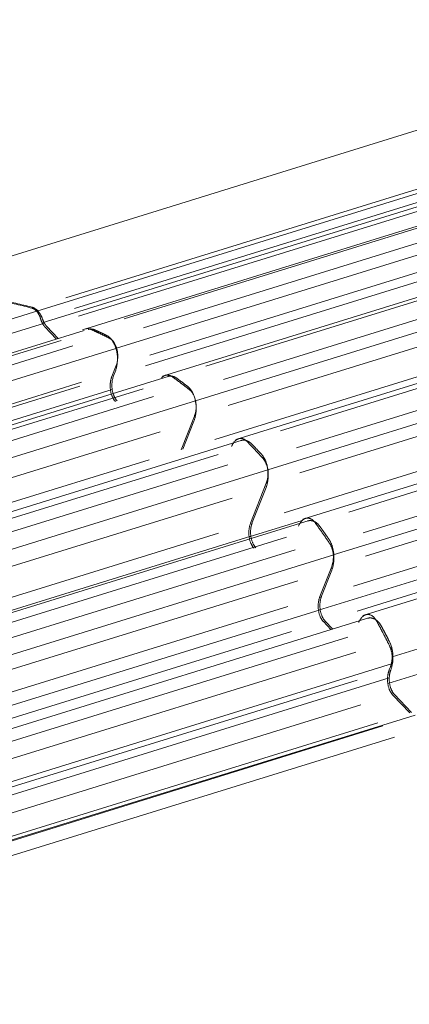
# Model space of a CAD drawing. Header units: millimetres. Extents: x 25069 to 61396, y 8621 to 21558.
# Tile 678 of 700: x 60392 to 60425, y 15453 to 15536. Entities that reach past the tile are written whole.
import ezdxf

# ---------------------------------------------------------------- set-up
doc = ezdxf.new("R2010")
doc.units = ezdxf.units.MM
doc.layers.add('10', color=7, linetype='Continuous')

msp = doc.modelspace()

# ---------------------------------------------------------------- linework, layer by layer
at = {"layer": '10', "color": 7, "linetype": 'Continuous', "lineweight": 20}
for p, q in [((60459.411, 15537.107), (60376.261, 15511.375)), ((60393.795, 15511.432), (60473.412, 15536.07)), ((60394.266, 15510.436), (60476.608, 15535.918)), ((60396.269, 15512.577), (60473.049, 15536.337)), ((60470.935, 15534.553), (60396.998, 15511.672)), ((60474.844, 15534.983), (60397.353, 15511.003)), ((60477.018, 15534.408), (60397.697, 15509.861)), ((60477.37, 15534.354), (60401.235, 15510.793)), ((60402.863, 15510.015), (60478.822, 15533.521)), ((60479.904, 15532.846), (60400.587, 15508.301)), ((60403.047, 15506.789), (60480.099, 15530.634)), ((60476.822, 15530.422), (60403.406, 15507.702)), ((60483.206, 15530.278), (60404.488, 15505.918)), ((60483.682, 15530.141), (60408.162, 15506.771)), ((60409.655, 15505.648), (60485.089, 15528.992)), ((60486.023, 15528.192), (60407.294, 15503.828)), ((60482.966, 15525.982), (60410.064, 15503.421)), ((60408.938, 15500.557), (60488.246, 15525.099)), ((60489.207, 15524.825), (60410.713, 15500.534)), ((60489.803, 15524.58), (60414.512, 15501.28)), ((60415.877, 15499.835), (60491.169, 15523.135)), ((60491.681, 15522.184), (60413.422, 15497.966)), ((60488.927, 15520.239), (60416.165, 15497.722)), ((60414.829, 15494.325), (60494.516, 15518.985)), ((60495.029, 15518.103), (60416.394, 15493.769)), ((60495.741, 15517.723), (60420.307, 15494.379)), ((60421.545, 15492.612), (60497.065, 15515.983)), ((60497.501, 15515.035), (60418.993, 15490.74)), ((60417.734, 15486.046), (60503.805, 15512.682)), ((60420.72, 15488.092), (60499.767, 15512.554)), ((60494.706, 15513.227), (60421.723, 15490.641)), ((60317.646, 15487.866), (60393.888, 15511.46)), ((60501.61, 15510.904), (60421.021, 15485.965)), ((60316.115, 15486.183), (60394.445, 15510.423)), ((60395.484, 15509.062), (60394.487, 15510.116)), ((60395.632, 15509.107), (60394.635, 15510.162)), ((60500.667, 15510.079), (60421.518, 15485.585)), ((60397.84, 15509.791), (60321.372, 15486.127)), ((60395.878, 15508.962), (60321.846, 15486.052)), ((60322.724, 15485.552), (60396.863, 15508.495)), ((60400.525, 15508.281), (60324.166, 15484.651)), ((60400.18, 15505.902), (60400.54, 15506.815)), ((60405.056, 15505.933), (60327.553, 15481.949)), ((60400.328, 15505.948), (60400.464, 15506.293)), ((60507.862, 15505.882), (60423.625, 15479.814)), ((60503.124, 15506.574), (60423.99, 15482.085)), ((60322.067, 15481.729), (60397.462, 15505.061)), ((60397.597, 15505.406), (60323.889, 15482.596)), ((60400.209, 15504.789), (60319.582, 15479.838)), ((60402.831, 15504.859), (60328.194, 15481.761)), ((60329.044, 15481.069), (60403.732, 15504.182)), ((60407.28, 15503.824), (60330.264, 15479.99)), ((60406.071, 15499.67), (60407.198, 15502.534)), ((60406.219, 15499.715), (60407.154, 15502.093)), ((60404.288, 15501.206), (60332.91, 15479.117)), ((60411.264, 15500.493), (60333.547, 15476.443)), ((60409.199, 15499.271), (60334.349, 15476.108)), ((60328.372, 15475.625), (60403.352, 15498.828)), ((60335.174, 15475.235), (60410.024, 15498.398)), ((60413.444, 15497.973), (60336.2, 15474.069)), ((60411.962, 15493.437), (60413.299, 15496.835)), ((60412.11, 15493.483), (60413.281, 15496.461)), ((60410.415, 15495.574), (60338.879, 15473.436)), ((60416.955, 15493.672), (60339.36, 15469.659)), ((60411.843, 15492.279), (60416.353, 15493.674)), ((60333.928, 15469.289), (60409.243, 15492.596)), ((60330.723, 15467.175), (60411.991, 15492.324)), ((60415.005, 15492.255), (60340.318, 15469.142)), ((60341.117, 15468.09), (60415.754, 15491.187)), ((60419.044, 15490.756), (60341.952, 15466.899)), ((60417.853, 15487.205), (60418.856, 15489.754)), ((60418.001, 15487.251), (60418.861, 15489.437)), ((60415.994, 15488.55), (60344.668, 15466.477)), ((60417.882, 15486.092), (60336.715, 15460.974)), ((60340.283, 15463.2), (60415.134, 15486.364)), ((60422.086, 15485.419), (60344.987, 15461.56)), ((60418.794, 15484.401), (60418.154, 15485.078)), ((60418.942, 15484.446), (60418.302, 15485.123)), ((60415.436, 15484.236), (60340.032, 15460.902)), ((60420.235, 15483.769), (60346.096, 15460.826)), ((60346.868, 15459.58), (60420.9, 15482.49)), ((60347.419, 15457.815), (60424.023, 15481.52)), ((60423.744, 15480.973), (60423.847, 15481.233)), ((60344.194, 15455.682), (60423.75, 15480.301)), ((60421.017, 15480.11), (60350.272, 15458.217)), ((60425.487, 15477.32), (60424.045, 15478.845)), ((60425.635, 15477.366), (60424.193, 15478.891)), ((60421.326, 15478.004), (60347.113, 15455.038)), ((60425.958, 15477.145), (60348.128, 15453.06)), ((60349.506, 15453.807), (60422.769, 15476.479)), ((60352.756, 15454.425), (60423.211, 15476.228)), ((60424.183, 15475.278), (60350.847, 15452.583))]:
    msp.add_line(p, q, dxfattribs=at)
for points, weights in [([(60376.352, 15511.403), (60382.034, 15513.162), (60387.78, 15513.219), (60393.403, 15511.69)], [0.930738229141, 0.943306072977, 0.96639332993, 1]), ([(60376.5, 15511.449), (60382.125, 15513.19), (60387.814, 15513.264), (60393.385, 15511.78)], [0.931395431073, 0.943945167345, 0.966813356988, 1]), ([(60393.385, 15511.78), (60393.783, 15511.674), (60394.115, 15511.295), (60394.313, 15510.72)], [1, 0.930781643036, 0.930781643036, 1]), ([(60394.131, 15510.785), (60393.992, 15511.273), (60393.728, 15511.601), (60393.403, 15511.69)], [1, 0.919030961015, 0.919030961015, 1]), ([(60394.487, 15510.116), (60394.331, 15510.281), (60394.209, 15510.511), (60394.131, 15510.785)], [1, 0.972537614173, 0.972537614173, 1]), ([(60394.313, 15510.72), (60394.391, 15510.494), (60394.501, 15510.304), (60394.635, 15510.162)], [1, 0.979597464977, 0.979597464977, 1]), ([(60398.369, 15509.906), (60398.227, 15509.97), (60398.077, 15509.981), (60397.93, 15509.933)], [1, 0.952121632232, 0.922276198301, 0.910463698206]), ([(60398.158, 15509.889), (60398.355, 15509.952), (60398.555, 15509.936), (60398.745, 15509.849)], [0.911738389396, 0.923079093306, 0.952499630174, 1]), ([(60398.369, 15509.906), (60398.914, 15509.662), (60399.457, 15509.403), (60399.997, 15509.128)], [1, 0.999898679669, 0.999898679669, 1]), ([(60398.745, 15509.849), (60399.074, 15509.699), (60399.402, 15509.543), (60399.729, 15509.382)], [1, 0.999962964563, 0.999962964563, 1]), ([(60399.729, 15509.382), (60400.618, 15508.943), (60400.953, 15507.536), (60400.464, 15506.293)], [1, 0.731876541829, 0.731876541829, 1]), ([(60400.54, 15506.815), (60400.904, 15507.742), (60400.658, 15508.792), (60399.997, 15509.128)], [1, 0.734258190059, 0.734258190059, 1]), ([(60400.481, 15503.775), (60400.011, 15504.273), (60399.886, 15505.154), (60400.18, 15505.902)], [1, 0.804737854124, 0.804737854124, 1]), ([(60400.328, 15505.948), (60400.034, 15505.199), (60400.158, 15504.318), (60400.629, 15503.82)], [1, 0.804737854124, 0.804737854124, 1]), ([(60405.296, 15505.884), (60405.006, 15506.093), (60404.685, 15506.069), (60404.412, 15505.791)], [1, 0.891352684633, 0.857312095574, 0.897878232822]), ([(60404.934, 15505.895), (60405.197, 15505.976), (60405.46, 15505.919), (60405.697, 15505.746)], [0.882184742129, 0.890705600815, 0.929977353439, 1]), ([(60405.296, 15505.884), (60405.797, 15505.523), (60406.295, 15505.149), (60406.788, 15504.761)], [1, 0.999905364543, 0.999905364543, 1]), ([(60405.697, 15505.746), (60405.999, 15505.525), (60406.3, 15505.299), (60406.599, 15505.069)], [1, 0.999965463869, 0.999965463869, 1]), ([(60406.599, 15505.069), (60407.351, 15504.49), (60407.591, 15503.203), (60407.154, 15502.093)], [1, 0.771109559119, 0.771109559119, 1]), ([(60407.198, 15502.534), (60407.524, 15503.362), (60407.347, 15504.323), (60406.788, 15504.761)], [1, 0.773030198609, 0.773030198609, 1]), ([(60411.645, 15500.393), (60411.176, 15500.872), (60410.644, 15500.69), (60410.353, 15499.951)], [1, 0.808649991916, 0.808649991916, 1]), ([(60411.149, 15500.457), (60411.476, 15500.553), (60411.796, 15500.438), (60412.066, 15500.158)], [0.855474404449, 0.85843940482, 0.906614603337, 1]), ([(60411.645, 15500.393), (60412.105, 15499.923), (60412.561, 15499.442), (60413.011, 15498.948)], [1, 0.999907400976, 0.999907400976, 1]), ([(60412.066, 15500.158), (60412.342, 15499.872), (60412.617, 15499.581), (60412.891, 15499.286)], [1, 0.999966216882, 0.999966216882, 1]), ([(60412.891, 15499.286), (60413.509, 15498.617), (60413.67, 15497.45), (60413.281, 15496.461)], [1, 0.807104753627, 0.807104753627, 1]), ([(60413.299, 15496.835), (60413.589, 15497.574), (60413.471, 15498.445), (60413.011, 15498.948)], [1, 0.808649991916, 0.808649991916, 1]), ([(60412.263, 15491.31), (60411.793, 15491.808), (60411.668, 15492.689), (60411.962, 15493.437)], [1, 0.804737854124, 0.804737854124, 1]), ([(60412.11, 15493.483), (60411.816, 15492.735), (60411.94, 15491.854), (60412.411, 15491.356)], [1, 0.804737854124, 0.804737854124, 1]), ([(60417.44, 15493.492), (60416.966, 15494.146), (60416.36, 15494.014), (60416.034, 15493.186)], [1, 0.773030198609, 0.773030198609, 1]), ([(60416.815, 15493.628), (60417.209, 15493.737), (60417.584, 15493.546), (60417.872, 15493.142)], [0.828652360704, 0.823496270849, 0.880612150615, 1]), ([(60417.44, 15493.492), (60417.859, 15492.914), (60418.272, 15492.325), (60418.679, 15491.725)], [1, 0.999905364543, 0.999905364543, 1]), ([(60417.872, 15493.142), (60418.124, 15492.79), (60418.373, 15492.434), (60418.62, 15492.074)], [1, 0.999965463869, 0.999965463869, 1]), ([(60418.62, 15492.074), (60419.11, 15491.36), (60419.206, 15490.314), (60418.861, 15489.437)], [1, 0.840551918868, 0.840551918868, 1]), ([(60418.856, 15489.754), (60419.113, 15490.408), (60419.043, 15491.189), (60418.679, 15491.725)], [1, 0.841780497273, 0.841780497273, 1]), ([(60418.154, 15485.078), (60417.684, 15485.576), (60417.559, 15486.457), (60417.853, 15487.205)], [1, 0.804737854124, 0.804737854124, 1]), ([(60418.001, 15487.251), (60417.707, 15486.502), (60417.831, 15485.621), (60418.302, 15485.123)], [1, 0.804737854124, 0.804737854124, 1]), ([(60422.666, 15485.145), (60422.207, 15485.994), (60421.523, 15485.929), (60421.158, 15485.002)], [1, 0.734258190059, 0.734258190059, 1]), ([(60421.914, 15485.365), (60422.382, 15485.49), (60422.81, 15485.203), (60423.101, 15484.656)], [0.801266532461, 0.785173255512, 0.851417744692, 1]), ([(60422.666, 15485.145), (60423.042, 15484.451), (60423.41, 15483.747), (60423.77, 15483.034)], [1, 0.999898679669, 0.999898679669, 1]), ([(60423.101, 15484.656), (60423.326, 15484.233), (60423.547, 15483.807), (60423.767, 15483.377)], [1, 0.999962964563, 0.999962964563, 1]), ([(60423.767, 15483.377), (60424.128, 15482.668), (60424.173, 15481.761), (60423.884, 15480.997)], [1, 0.87520431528, 0.87520431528, 1]), ([(60423.847, 15481.233), (60424.072, 15481.806), (60424.043, 15482.493), (60423.77, 15483.034)], [1, 0.872880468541, 0.872880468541, 1]), ([(60424.045, 15478.845), (60423.575, 15479.343), (60423.45, 15480.224), (60423.744, 15480.973)], [1, 0.804737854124, 0.804737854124, 1]), ([(60423.884, 15480.997), (60423.601, 15480.25), (60423.729, 15479.382), (60424.193, 15478.891)], [1, 0.808675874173, 0.808675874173, 1])]:
    msp.add_rational_spline(points, weights, degree=3, dxfattribs=at)

doc.saveas('drawing.dxf')
